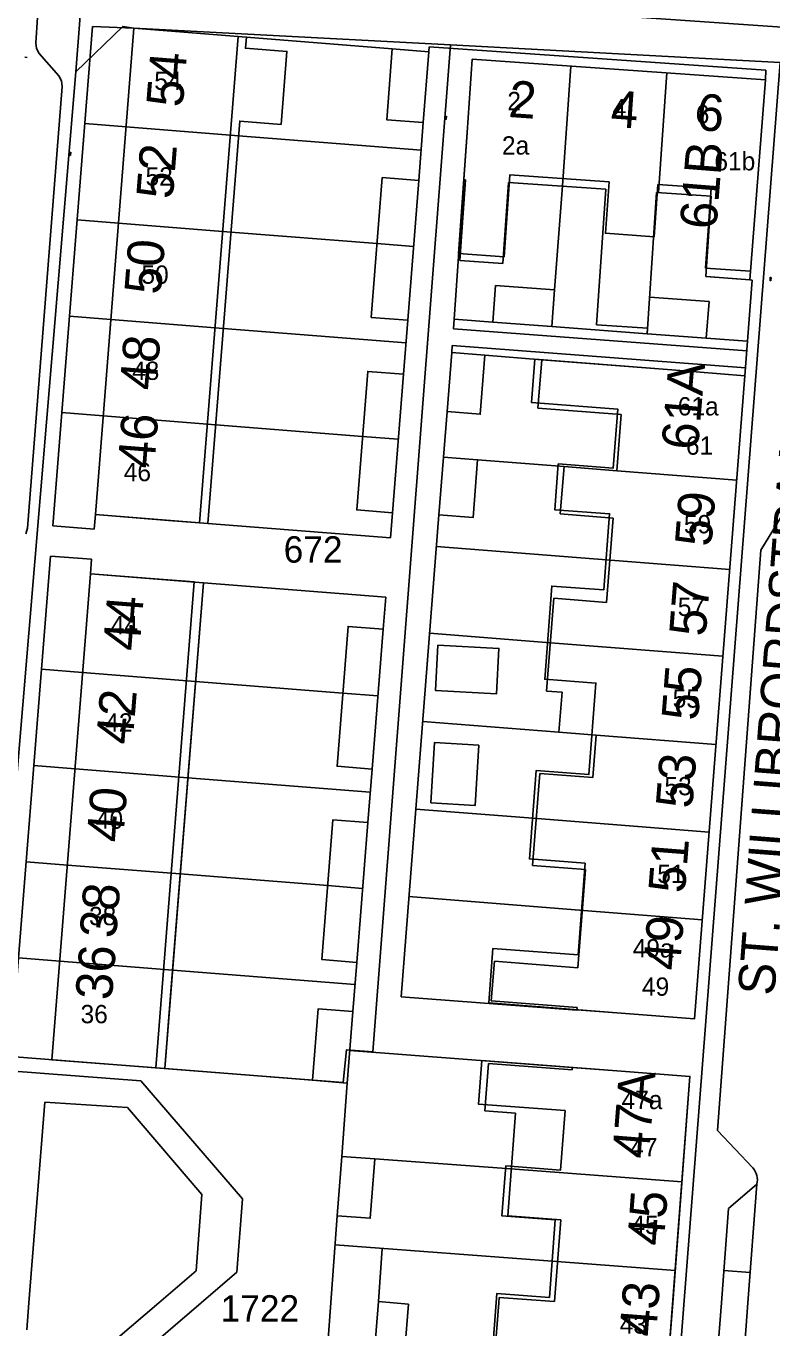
# Model space of a CAD drawing. Extents: x 148816 to 151297, y 399515 to 402500.
# Drawn here: x 150130.2 to 150181.1, y 401248.3 to 401337.1 of the extents above; entities that cross this region are included whole.
import ezdxf

# ---------------------------------------------------------------- set-up
doc = ezdxf.new("R2010")
doc.units = 0
for name, color, linetype in [('B01 Hoofdgebouw  [D] Norm', 7, 'Continuous'), ('B01 Hoofdgebouw  [T] Norm', 7, 'Continuous'), ('B01 hoofgebouw', 7, 'Continuous'), ('B02 Bijgebouw  [D] Norm', 7, 'Continuous'), ('B07 Tussenmuur  [D] Norm', 7, 'Continuous'), ('G01 perceelsgrens', 7, 'Continuous'), ('S02 Open verharding  Norm', 7, 'Continuous'), ('T04 Haag heg  [D] Gem', 7, 'Continuous'), ('V00 Kant verharding algemeen  [T] Norm', 7, 'Continuous'), ('V00 Kant verharding algemeen secundair  [D] Gem', 7, 'Continuous'), ('V00 Kant verharding algemeen secundair  [T] Norm', 7, 'Continuous'), ('Z01 perceelnummer', 7, 'Continuous'), ('Z02 huisnummer', 7, 'Continuous'), ('Z02 Huisnummer  [Tekst] Norm', 7, 'Continuous'), ('Z06 straatnaam', 7, 'Continuous')]:
    doc.layers.add(name, color=color, linetype=linetype)

msp = doc.modelspace()

# ---------------------------------------------------------------- linework, layer by layer
at = {"layer": 'B01 Hoofdgebouw  [D] Norm'}
for p, q in [((150160.089, 401326.612), (150160.313, 401329.83)), ((150159.822, 401321.099), (150160.193, 401326.605)), ((150160.193, 401326.605), (150160.089, 401326.612)), ((150163.118, 401326.408), (150162.747, 401320.902)), ((150169.758, 401325.961), (150163.118, 401326.408)), ((150169.136, 401316.718), (150169.758, 401325.961)), ((150173.223, 401325.729), (150172.577, 401316.104)), ((150176.948, 401325.479), (150173.223, 401325.729)), ((150176.58, 401320.002), (150176.948, 401325.479)), ((150162.747, 401320.902), (150159.822, 401321.099)), ((150172.603, 401316.485), (150169.136, 401316.718)), ((150165.134, 401311.033), (150165.393, 401314.329)), ((150165.393, 401314.329), (150174.27, 401313.631)), ((150170.815, 401310.587), (150165.134, 401311.033)), ((150170.514, 401306.756), (150170.815, 401310.587)), ((150166.661, 401303.806), (150166.915, 401307.039)), ((150166.915, 401307.039), (150170.514, 401306.756)), ((150170.26, 401303.523), (150166.661, 401303.806)), ((150169.808, 401297.775), (150170.26, 401303.523)), ((150165.711, 401291.73), (150166.209, 401298.058)), ((150166.209, 401298.058), (150169.808, 401297.775)), ((150166.778, 401291.646), (150165.711, 401291.73)), ((150166.563, 401288.914), (150166.778, 401291.646)), ((150169.095, 401288.715), (150166.563, 401288.914)), ((150168.868, 401285.83), (150169.095, 401288.715)), ((150164.775, 401279.834), (150165.269, 401286.113)), ((150165.269, 401286.113), (150168.868, 401285.83)), ((150168.374, 401279.551), (150164.775, 401279.834)), ((150167.847, 401272.844), (150168.374, 401279.551)), ((150161.957, 401270.6), (150162.168, 401273.29)), ((150162.168, 401273.29), (150167.847, 401272.844)), ((150161.957, 401270.6), (150167.801, 401270.142)), ((150167.801, 401270.142), (150167.789, 401269.992)), ((150167.789, 401269.992), (150170.82, 401269.75)), ((150161.524, 401263.082), (150161.769, 401266.328)), ((150161.769, 401266.328), (150167.463, 401265.899)), ((150167.474, 401266.048), (150167.463, 401265.899)), ((150167.474, 401266.048), (150170.51, 401265.818)), ((150163.608, 401262.925), (150161.524, 401263.082)), ((150163.081, 401255.927), (150163.608, 401262.925)), ((150166.691, 401255.655), (150163.081, 401255.927)), ((150166.271, 401250.077), (150166.691, 401255.655)), ((150162.46, 401250), (150162.004, 401244.014)), ((150162.46, 401250), (150162.487, 401250.362)), ((150162.487, 401250.362), (150166.271, 401250.077))]:
    msp.add_line(p, q, dxfattribs=at)
at = {"layer": 'B01 Hoofdgebouw  [T] Norm'}
for p, q in [((150137.59, 401336.95), (150134.97, 401303.76)), ((150145.26, 401336.34), (150137.59, 401336.95)), ((150145.2, 401335.58), (150145.26, 401336.34)), ((150148.03, 401335.36), (150145.2, 401335.58)), ((150147.64, 401330.38), (150148.03, 401335.36)), ((150154.83, 401330.7), (150155.2, 401335.53)), ((150155.2, 401335.53), (150157.69, 401335.34)), ((150157.69, 401335.34), (150157.32, 401330.5)), ((150160.31, 401329.83), (150160.66, 401334.82)), ((150160.66, 401334.82), (150180.65, 401333.43)), ((150180.65, 401333.43), (150179.57, 401319.77)), ((150157.32, 401330.5), (150154.83, 401330.7)), ((150142.641, 401303.159), (150144.807, 401330.604)), ((150144.807, 401330.604), (150147.64, 401330.38)), ((150179.57, 401319.77), (150176.58, 401320.002)), ((150174.27, 401313.63), (150179.25, 401313.24)), ((150179.25, 401313.24), (150175.8, 401269.36)), ((150134.97, 401303.76), (150142.641, 401303.159)), ((150134.63, 401299.72), (150132.01, 401266.57)), ((150142.33, 401299.117), (150134.63, 401299.72)), ((150142.33, 401299.117), (150139.71, 401265.97)), ((150175.8, 401269.36), (150170.82, 401269.75)), ((150132.01, 401266.57), (150139.71, 401265.97)), ((150175.5, 401265.44), (150170.51, 401265.82)), ((150174.33, 401250), (150175.5, 401265.44)), ((150172.68, 401228.34), (150174.33, 401250))]:
    msp.add_line(p, q, dxfattribs=at)
at = {"layer": 'B01 hoofgebouw'}
for points in [[(150147.64, 401330.38), (150148.03, 401335.36), (150145.2, 401335.58), (150145.26, 401336.34), (150137.59, 401336.95), (150134.97, 401303.76), (150139.95, 401303.37)], [(150139.95, 401303.37), (150142.075, 401303.204), (150144.694, 401336.385)], [(150157.32, 401330.5), (150157.69, 401335.34), (150155.2, 401335.53), (150154.83, 401330.7), (150157.32, 401330.5)], [(150180.65, 401333.43), (150160.66, 401334.82), (150160.31, 401329.83)], [(150180.65, 401333.43), (150179.57, 401319.77), (150176.6, 401320)], [(150134.97, 401303.76), (150142.641, 401303.159), (150144.807, 401330.604), (150147.64, 401330.38)], [(150160.31, 401329.83), (150159.73, 401321.563), (150162.827, 401321.348), (150163.215, 401326.933), (150169.983, 401326.463), (150169.738, 401322.952), (150173.065, 401322.721), (150173.312, 401326.273), (150176.947, 401326.02), (150176.569, 401320.578), (150179.617, 401320.366)], [(150170.82, 401269.75), (150161.783, 401270.458), (150162.066, 401274.173), (150167.879, 401273.731), (150168.354, 401279.985), (150164.556, 401280.274), (150165.014, 401286.304), (150168.614, 401286.03), (150169.089, 401292.267), (150165.596, 401292.533), (150166.079, 401298.891), (150169.624, 401298.621), (150170.019, 401303.816), (150166.285, 401304.1), (150166.522, 401307.224), (150170.269, 401306.94), (150170.575, 401310.965), (150164.688, 401311.412), (150164.913, 401314.363), (150174.27, 401313.63)], [(150174.27, 401313.63), (150179.25, 401313.24), (150175.8, 401269.36), (150170.82, 401269.75)], [(150139.61, 401299.33), (150134.63, 401299.72), (150132.01, 401266.57), (150139.71, 401265.97), (150140.1, 401270.95)], [(150134.63, 401299.72), (150142.33, 401299.117), (150140.1, 401270.95)], [(150139.61, 401299.33), (150141.705, 401299.166), (150139.088, 401266.018)], [(150167.7, 401228.72), (150164.267, 401228.982), (150164.477, 401231.747), (150160.96, 401232.015), (150161.44, 401238.328), (150164.984, 401238.058), (150165.409, 401243.65), (150161.824, 401243.922), (150162.334, 401250.633), (150165.913, 401250.36), (150166.315, 401255.646), (150162.683, 401255.922), (150162.942, 401259.329), (150166.678, 401259.045), (150166.987, 401263.105), (150161.08, 401263.554), (150161.306, 401266.521), (150170.51, 401265.82)], [(150167.7, 401228.72), (150172.68, 401228.34), (150175.5, 401265.44), (150170.51, 401265.82)]]:
    msp.add_lwpolyline(points, dxfattribs=at)
at = {"layer": 'B02 Bijgebouw  [D] Norm'}
for p, q in [((150162.05, 401316.897), (150162.238, 401319.389)), ((150162.238, 401319.389), (150166.273, 401319.085)), ((150166.085, 401316.593), (150166.273, 401319.085)), ((150172.765, 401318.596), (150176.8, 401318.292)), ((150176.612, 401315.8), (150176.8, 401318.292)), ((150162.05, 401316.897), (150166.085, 401316.593)), ((150172.577, 401316.104), (150172.606, 401316.485)), ((150172.577, 401316.104), (150176.612, 401315.8))]:
    msp.add_line(p, q, dxfattribs=at)
for points in [[(150157.01, 401326.556), (150156.257, 401317.023), (150153.769, 401317.219), (150154.522, 401326.752)], [(150159.259, 401314.811), (150158.943, 401310.791), (150161.209, 401310.613), (150161.525, 401314.633)], [(150155.967, 401313.342), (150155.22, 401303.886), (150152.788, 401304.078), (150153.535, 401313.534)], [(150158.699, 401307.685), (150158.388, 401303.743), (150160.71, 401303.56), (150161.021, 401307.502)], [(150154.589, 401295.945), (150153.831, 401286.409), (150151.439, 401286.599), (150152.197, 401296.135)], [(150158.32, 401294.857), (150162.474, 401294.641), (150162.313, 401291.543), (150158.159, 401291.759)], [(150161.104, 401288.04), (150160.864, 401283.925), (150157.84, 401284.102), (150158.08, 401288.217)], [(150153.541, 401282.754), (150152.784, 401273.218), (150150.408, 401273.407), (150151.165, 401282.943)], [(150152.517, 401269.859), (150152.129, 401264.988), (150149.76, 401265.177), (150150.148, 401270.048)], [(150151.758, 401259.987), (150151.456, 401255.932), (150153.707, 401255.764), (150154.009, 401259.819)], [(150156.316, 401249.915), (150155.822, 401243.709), (150153.764, 401243.873), (150154.258, 401250.079)]]:
    msp.add_lwpolyline(points, close=True, dxfattribs=at)
at = {"layer": 'B07 Tussenmuur  [D] Norm'}
for p, q in [((150166.808, 401326.183), (150167.376, 401334.352)), ((150166.808, 401326.183), (150167.376, 401334.352)), ((150173.365, 401325.727), (150173.933, 401333.896)), ((150173.365, 401325.727), (150173.933, 401333.896)), ((150144.73, 401329.609), (150137.059, 401330.215)), ((150144.73, 401329.609), (150137.059, 401330.215)), ((150144.211, 401323.035), (150136.54, 401323.641)), ((150144.211, 401323.035), (150136.54, 401323.641)), ((150156.654, 401322.052), (150154.166, 401322.249)), ((150156.654, 401322.052), (150154.166, 401322.249)), ((150143.691, 401316.461), (150136.02, 401317.067)), ((150143.691, 401316.461), (150136.02, 401317.067)), ((150143.172, 401309.887), (150135.501, 401310.493)), ((150143.172, 401309.887), (150135.501, 401310.493)), ((150155.616, 401308.904), (150153.184, 401309.096)), ((150155.616, 401308.904), (150153.184, 401309.096)), ((150178.69, 401306.113), (150170.514, 401306.756)), ((150178.69, 401306.113), (150170.514, 401306.756)), ((150178.211, 401300.026), (150170.08, 401300.665)), ((150178.211, 401300.026), (150170.08, 401300.665)), ((150177.745, 401294.101), (150165.983, 401295.026)), ((150177.745, 401294.101), (150165.983, 401295.026)), ((150141.798, 401292.384), (150134.099, 401292.993)), ((150141.798, 401292.384), (150134.099, 401292.993)), ((150154.227, 401291.397), (150151.835, 401291.587)), ((150154.227, 401291.397), (150151.835, 401291.587)), ((150177.271, 401288.072), (150169.095, 401288.715)), ((150177.271, 401288.072), (150169.095, 401288.715)), ((150141.279, 401285.818), (150133.58, 401286.427)), ((150141.279, 401285.818), (150133.58, 401286.427)), ((150176.802, 401282.104), (150165.076, 401283.026)), ((150176.802, 401282.104), (150165.076, 401283.026)), ((150140.759, 401279.252), (150133.06, 401279.861)), ((150140.759, 401279.252), (150133.06, 401279.861)), ((150153.185, 401278.265), (150150.809, 401278.454)), ((150153.185, 401278.265), (150150.809, 401278.454)), ((150176.332, 401276.132), (150168.239, 401276.768)), ((150176.332, 401276.132), (150168.239, 401276.768)), ((150140.24, 401272.686), (150132.541, 401273.295)), ((150140.24, 401272.686), (150132.541, 401273.295)), ((150174.955, 401258.245), (150163.287, 401259.129)), ((150174.955, 401258.245), (150163.287, 401259.129)), ((150174.497, 401252.208), (150166.425, 401252.82)), ((150174.497, 401252.208), (150166.425, 401252.82))]:
    msp.add_line(p, q, dxfattribs=at)
at = {"layer": 'G01 perceelsgrens'}
for points in [[(150135.066, 401352.492), (150133.627, 401333.974)], [(150159.167, 401335.8), (150137.59, 401336.95), (150136.832, 401337.062), (150133.627, 401333.974)], [(150127.996, 401266.883), (150151.855, 401265.024), (150152.082, 401267.244), (150153.875, 401267.112), (150159.167, 401335.8)], [(150157.934, 401097.461), (150161.676, 401099.711), (150168.058, 401187.115), (150170.191, 401186.807), (150181.644, 401334.603), (150159.167, 401335.8)], [(150133.627, 401333.974), (150127.996, 401266.883)]]:
    msp.add_lwpolyline(points, dxfattribs=at)
at = {"layer": 'S02 Open verharding  Norm'}
for p, q in [((150130.168, 401334.96), (150130.317, 401334.948)), ((150158.825, 401330.782), (150158.81, 401330.783)), ((150158.833, 401330.881), (150158.818, 401330.882)), ((150158.838, 401330.946), (150158.82, 401330.717)), ((150158.821, 401330.732), (150158.881, 401330.727)), ((150158.889, 401330.826), (150158.829, 401330.831)), ((150158.837, 401330.931), (150158.897, 401330.926)), ((150158.898, 401330.941), (150158.879, 401330.712)), ((150158.9, 401330.775), (150158.885, 401330.777)), ((150158.908, 401330.875), (150158.893, 401330.876)), ((150133.216, 401328.322), (150133.201, 401328.323)), ((150133.224, 401328.422), (150133.209, 401328.423)), ((150133.229, 401328.486), (150133.211, 401328.257)), ((150133.212, 401328.272), (150133.272, 401328.267)), ((150133.28, 401328.367), (150133.22, 401328.372)), ((150133.228, 401328.471), (150133.288, 401328.467)), ((150133.289, 401328.481), (150133.271, 401328.252)), ((150133.291, 401328.316), (150133.276, 401328.317)), ((150133.299, 401328.415), (150133.284, 401328.417)), ((150180.961, 401319.786), (150180.946, 401319.787)), ((150180.969, 401319.885), (150180.955, 401319.887)), ((150180.975, 401319.95), (150180.956, 401319.721)), ((150180.957, 401319.736), (150181.017, 401319.731)), ((150181.025, 401319.831), (150180.965, 401319.835)), ((150180.974, 401319.935), (150181.033, 401319.93)), ((150181.035, 401319.945), (150181.016, 401319.716)), ((150181.036, 401319.78), (150181.021, 401319.781)), ((150181.044, 401319.879), (150181.029, 401319.88))]:
    msp.add_line(p, q, dxfattribs=at)
at = {"layer": 'T04 Haag heg  [D] Gem'}
for p, q in [((150134.244, 401330.438), (150137.059, 401330.215)), ((150157.172, 401328.627), (150144.73, 401329.609)), ((150166.273, 401319.085), (150166.808, 401326.183)), ((150133.723, 401323.864), (150136.54, 401323.641)), ((150154.166, 401322.249), (150144.211, 401323.035)), ((150133.201, 401317.291), (150136.02, 401317.067)), ((150156.135, 401315.479), (150143.691, 401316.461)), ((150159.43, 401317.094), (150162.05, 401316.897)), ((150166.085, 401316.593), (150172.577, 401316.104)), ((150179.426, 401315.589), (150176.612, 401315.801)), ((150161.525, 401314.633), (150165.393, 401314.329)), ((150132.68, 401310.717), (150135.501, 401310.493)), ((150153.184, 401309.096), (150143.172, 401309.887)), ((150161.021, 401307.502), (150166.915, 401307.039)), ((150158.219, 401301.597), (150170.08, 401300.665)), ((150157.753, 401295.673), (150165.983, 401295.026)), ((150131.292, 401293.216), (150134.099, 401292.993)), ((150151.835, 401291.587), (150141.798, 401292.384)), ((150157.28, 401289.644), (150166.563, 401288.914)), ((150130.771, 401286.65), (150133.58, 401286.427)), ((150153.705, 401284.831), (150141.279, 401285.818)), ((150156.811, 401283.676), (150165.076, 401283.026)), ((150130.25, 401280.084), (150133.06, 401279.861)), ((150150.809, 401278.454), (150140.759, 401279.252)), ((150156.341, 401277.703), (150168.239, 401276.768)), ((150129.73, 401273.518), (150132.541, 401273.295)), ((150152.662, 401271.699), (150140.24, 401272.686)), ((150149.76, 401265.175), (150139.71, 401265.97)), ((150154.009, 401259.819), (150163.287, 401259.129)), ((150151.307, 401253.945), (150166.425, 401252.82))]:
    msp.add_line(p, q, dxfattribs=at)
at = {"layer": 'V00 Kant verharding algemeen  [T] Norm'}
for p, q in [((150185.878, 401336.73), (150131.227, 401340.513)), ((150130.91, 401335.94), (150131.03, 401337.67)), ((150132.067, 401302.987), (150134.77, 401337.07)), ((150134.77, 401337.07), (150137.59, 401336.95)), ((150155.2, 401335.53), (150145.26, 401336.34)), ((150130.96, 401335.55), (150130.91, 401335.94)), ((150131.14, 401335.21), (150130.96, 401335.55)), ((150132.47, 401333.7), (150131.14, 401335.21)), ((150157.69, 401335.34), (150157.72, 401335.68)), ((150157.72, 401335.68), (150180.68, 401334.07)), ((150132.66, 401333.36), (150132.47, 401333.7)), ((150132.71, 401332.97), (150132.66, 401333.36)), ((150180.68, 401334.07), (150180.65, 401333.43)), ((150130.33, 401302.84), (150132.71, 401332.97)), ((150157.32, 401330.5), (150157.01, 401326.556)), ((150159.381, 401316.433), (150160.089, 401326.612)), ((150179.74, 401319.75), (150179.25, 401313.24)), ((150179.57, 401319.77), (150179.74, 401319.75)), ((150156.257, 401317.023), (150155.967, 401313.342)), ((150179.377, 401314.928), (150159.381, 401316.433)), ((150159.295, 401315.289), (150159.257, 401314.811)), ((150179.291, 401313.783), (150159.295, 401315.289)), ((150179.25, 401313.24), (150179.13, 401313.26)), ((150158.943, 401310.791), (150158.699, 401307.685)), ((150183.1, 401305.91), (150180.33, 401301.33)), ((150134.892, 401302.763), (150134.97, 401303.76)), ((150155.085, 401302.177), (150142.641, 401303.159)), ((150155.22, 401303.886), (150155.085, 401302.177)), ((150155.804, 401270.866), (150158.388, 401303.743)), ((150130.22, 401302.46), (150130.33, 401302.84)), ((150132.067, 401302.987), (150134.892, 401302.763)), ((150129.12, 401265.83), (150131.905, 401300.939)), ((150131.905, 401300.939), (150134.708, 401300.717)), ((150134.708, 401300.717), (150134.63, 401299.72)), ((150180.33, 401301.33), (150177.38, 401261.75)), ((150142.33, 401299.117), (150154.762, 401298.134)), ((150154.762, 401298.134), (150154.589, 401295.945)), ((150153.831, 401286.409), (150153.541, 401282.754)), ((150152.784, 401273.218), (150152.517, 401269.859)), ((150155.804, 401270.866), (150167.787, 401269.964)), ((150152.305, 401267.198), (150167.474, 401266.048)), ((150138.06, 401265.14), (150129.12, 401265.83)), ((150144.99, 401257.08), (150138.06, 401265.14)), ((150152.129, 401264.988), (150151.757, 401259.987)), ((150131.53, 401263.69), (150130.44, 401250)), ((150137.16, 401263.32), (150131.53, 401263.69)), ((150142.23, 401257.38), (150137.16, 401263.32)), ((150177.38, 401261.75), (150179.78, 401259.21)), ((150180.06, 401258.09), (150178.13, 401256.436)), ((150141.83, 401252.18), (150142.23, 401257.38)), ((150144.62, 401252.09), (150144.99, 401257.08)), ((150178.13, 401256.436), (150177.645, 401250)), ((150150.542, 401243.662), (150151.456, 401255.932)), ((150154.528, 401253.705), (150154.258, 401250.079)), ((150139.29, 401250), (150141.83, 401252.18)), ((150142.18, 401250), (150144.62, 401252.09)), ((150130.44, 401250), (150130.29, 401248.15)), ((150136.49, 401247.6), (150139.29, 401250)), ((150137.16, 401245.69), (150142.18, 401250)), ((150177.645, 401250), (150176.336, 401232.688))]:
    msp.add_line(p, q, dxfattribs=at)
msp.add_arc((150178.88, 401258.39), 1.218, 345.73549, 42.337, dxfattribs=at)
at = {"layer": 'V00 Kant verharding algemeen secundair  [D] Gem'}
msp.add_line((150177.811, 401252.205), (150179.606, 401252.07), dxfattribs=at)
at = {"layer": 'V00 Kant verharding algemeen secundair  [T] Norm'}
for p, q in [((150180.06, 401258.09), (150179.45, 401250)), ((150179.45, 401250), (150177.96, 401230.29))]:
    msp.add_line(p, q, dxfattribs=at)

# ---------------------------------------------------------------- texts
at = {"layer": 'Z01 perceelnummer'}
for s, p in [('672', (150147.801, 401300.487)), ('1722', (150143.501, 401248.715))]:
    msp.add_text(s, height=1.8, dxfattribs=at).set_placement(p)
at = {"layer": 'Z02 huisnummer'}
for s, rotation, p in [('54', 85.46948, (150140.922, 401331.505)), ('2', 356.04496, (150163.087, 401330.891)), ('4', 355.98783, (150170.045, 401330.223)), ('6', 356.04496, (150175.886, 401330.002)), ('52', 85.46948, (150140.24, 401325.243)), ('61B', 85.46948, (150177.291, 401323.173)), ('50', 85.46948, (150139.429, 401318.73)), ('48', 85.46948, (150139.113, 401312.195)), ('61A', 85.17923, (150176.038, 401308.122)), ('46', 85.46948, (150138.976, 401306.864)), ('59', 85.52659, (150176.957, 401301.533)), ('57', 85.52659, (150176.566, 401295.405)), ('44', 85.46948, (150137.972, 401294.415)), ('55', 85.52659, (150176.045, 401289.666)), ('42', 85.46948, (150137.503, 401288.032)), ('53', 85.52659, (150175.654, 401283.671)), ('40', 85.46948, (150136.853, 401281.358)), ('51', 85.52659, (150175.149, 401277.892)), ('38', 85.46948, (150136.376, 401274.823)), ('49', 85.52659, (150174.802, 401272.622)), ('36', 85.46948, (150136.089, 401270.594)), ('47A', 85.46948, (150172.689, 401259.781)), ('45', 85.64085, (150173.705, 401253.841)), ('43', 85.64085, (150173.181, 401247.635))]:
    msp.add_text(s, height=2.5, rotation=rotation, dxfattribs=at).set_placement(p)
at = {"layer": 'Z02 Huisnummer  [Tekst] Norm'}
for s, p in [('54', (150138.982, 401332.736)), ('2', (150163.05, 401331.35)), ('4', (150170.224, 401330.869)), ('6', (150175.89, 401330.45)), ('2a', (150162.682, 401328.322)), ('61b', (150177.164, 401327.241)), ('52', (150138.388, 401326.207)), ('50', (150138.105, 401319.509)), ('48', (150137.467, 401312.951)), ('61a', (150174.667, 401310.526)), ('61', (150175.224, 401307.846)), ('46', (150136.901, 401306.043)), ('59', (150175.085, 401302.485)), ('57', (150174.666, 401296.85)), ('44', (150136.011, 401295.591)), ('55', (150174.318, 401290.596)), ('42', (150135.64, 401288.962)), ('53', (150173.76, 401284.618)), ('40', (150135.002, 401282.33)), ('51', (150173.271, 401278.639)), ('38', (150134.537, 401275.755)), ('49a', (150171.597, 401273.553)), ('49', (150172.225, 401270.942)), ('36', (150133.957, 401269.066)), ('47a', (150170.836, 401263.211)), ('47', (150171.428, 401259.989)), ('45', (150171.503, 401254.69)), ('43', (150170.707, 401247.894))]:
    msp.add_text(s, height=1.25, dxfattribs=at).set_placement(p)
at = {"layer": 'Z06 straatnaam'}
msp.add_text('ST. WILLIBRORDSTRAAT', height=2.5, rotation=85.64085, dxfattribs=at).set_placement((150181.25, 401270.905))

doc.saveas('drawing.dxf')
